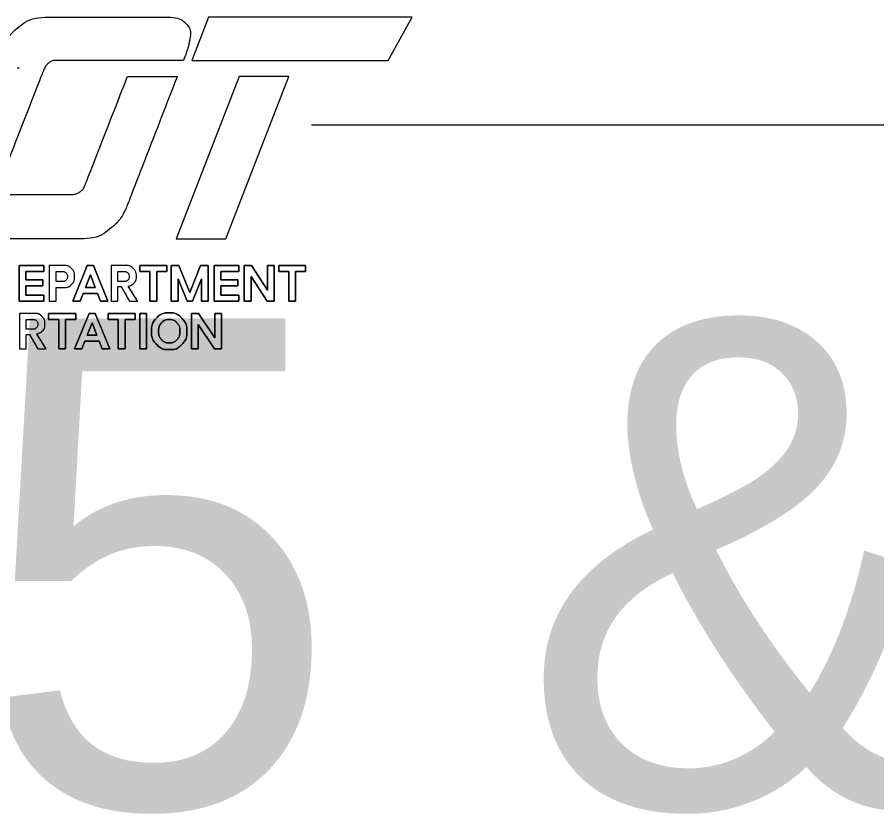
# Model space of a CAD drawing. Extents: x -819161 to 80911, y -6604 to 768454.
# Drawn here: x 43777 to 44291, y 9322 to 9798 of the extents above; entities that cross this region are included whole.
import ezdxf

# ---------------------------------------------------------------- set-up
doc = ezdxf.new("R2010")
doc.units = 0
for name, color, linetype in [('Default', 7, 'Continuous'), ('R_Draft', 7, 'Continuous'), ('SHET_Border-Text', 7, 'Continuous')]:
    doc.layers.add(name, color=color, linetype=linetype)

# ---------------------------------------------------------------- blocks, each defined once
blk = doc.blocks.new('ARDOT')
at = {"layer": 'R_Draft'}
for p, q in [((3.9, 1.955), (3.704, 1.447)), ((6.287, 1.955), (3.9, 1.955)), ((6.007, 1.447), (6.287, 1.955)), ((3.704, 1.447), (6.007, 1.447)), ((4.26, 1.258), (3.523, -0.643)), ((4.106, -0.643), (4.843, 1.258)), ((4.843, 1.258), (4.26, 1.258)), ((3.523, -0.643), (4.106, -0.643))]:
    blk.add_line(p, q, dxfattribs=at)
for points in [[(1.681, -0.957), (1.972, -0.957), (1.972, -1.028), (1.761, -1.028), (1.761, -1.123), (1.961, -1.123), (1.961, -1.194), (1.761, -1.194), (1.761, -1.304), (1.972, -1.304), (1.972, -1.374), (1.681, -1.374), (1.681, -0.957)], [(1.761, -1.304), (1.761, -1.194), (1.961, -1.194), (1.961, -1.123), (1.761, -1.123), (1.761, -1.028), (1.972, -1.028), (1.972, -0.957), (1.681, -0.957), (1.681, -1.374), (1.972, -1.374), (1.972, -1.304), (1.761, -1.304)], [(2.212, -0.957), (2.035, -0.957), (2.035, -1.374), (2.114, -1.374), (2.114, -1.214), (2.212, -1.214)], [(2.48, -0.957), (2.553, -0.957), (2.721, -1.374), (2.634, -1.374), (2.6, -1.284), (2.433, -1.284), (2.398, -1.374), (2.312, -1.374), (2.48, -0.957)], [(2.6, -1.284), (2.634, -1.374), (2.721, -1.374), (2.553, -0.957), (2.48, -0.957), (2.312, -1.374), (2.398, -1.374), (2.433, -1.284), (2.6, -1.284)], [(2.936, -0.957), (2.759, -0.957), (2.759, -1.374), (2.838, -1.374), (2.838, -1.203), (2.877, -1.203), (2.974, -1.374), (3.07, -1.374), (2.961, -1.199)], [(3.097, -0.957), (3.413, -0.957), (3.413, -1.027), (3.294, -1.027), (3.294, -1.374), (3.215, -1.374), (3.215, -1.027), (3.097, -1.027), (3.097, -0.957)], [(3.294, -1.027), (3.413, -1.027), (3.413, -0.957), (3.097, -0.957), (3.097, -1.027), (3.215, -1.027), (3.215, -1.374), (3.294, -1.374), (3.294, -1.027)], [(3.464, -0.957), (3.553, -0.957), (3.681, -1.274), (3.809, -0.957), (3.899, -0.957), (3.899, -1.374), (3.819, -1.374), (3.819, -1.113), (3.712, -1.374), (3.65, -1.374), (3.544, -1.112), (3.544, -1.374), (3.464, -1.374), (3.464, -0.957)], [(3.544, -1.112), (3.65, -1.374), (3.712, -1.374), (3.819, -1.113), (3.819, -1.374), (3.899, -1.374), (3.899, -0.957), (3.809, -0.957), (3.681, -1.274), (3.553, -0.957), (3.464, -0.957), (3.464, -1.374), (3.544, -1.374), (3.544, -1.112)], [(3.967, -0.957), (4.258, -0.957), (4.258, -1.028), (4.047, -1.028), (4.047, -1.123), (4.247, -1.123), (4.247, -1.194), (4.047, -1.194), (4.047, -1.304), (4.258, -1.304), (4.258, -1.374), (3.967, -1.374), (3.967, -0.957)], [(3.967, -1.374), (4.258, -1.374), (4.258, -1.304), (4.047, -1.304), (4.047, -1.194), (4.247, -1.194), (4.247, -1.123), (4.047, -1.123), (4.047, -1.028), (4.258, -1.028), (4.258, -0.957), (3.967, -0.957), (3.967, -1.374)], [(4.321, -0.957), (4.404, -0.957), (4.591, -1.245), (4.591, -0.957), (4.672, -0.957), (4.672, -1.374), (4.588, -1.374), (4.4, -1.086), (4.4, -1.374), (4.321, -1.374), (4.321, -0.957)], [(4.4, -1.086), (4.588, -1.374), (4.672, -1.374), (4.672, -0.957), (4.591, -0.957), (4.591, -1.245), (4.404, -0.957), (4.321, -0.957), (4.321, -1.374), (4.4, -1.374), (4.4, -1.086)], [(4.724, -0.957), (5.039, -0.957), (5.039, -1.027), (4.921, -1.027), (4.921, -1.374), (4.841, -1.374), (4.841, -1.027), (4.724, -1.027), (4.724, -0.957)], [(4.841, -1.374), (4.921, -1.374), (4.921, -1.027), (5.039, -1.027), (5.039, -0.957), (4.724, -0.957), (4.724, -1.027), (4.841, -1.027), (4.841, -1.374)], [(2.195, -1.143), (2.114, -1.143), (2.114, -1.028), (2.195, -1.028)], [(2.517, -1.067), (2.46, -1.213), (2.573, -1.213), (2.517, -1.067)], [(2.573, -1.213), (2.46, -1.213), (2.517, -1.067), (2.573, -1.213)], [(2.919, -1.143), (2.838, -1.143), (2.838, -1.028), (2.919, -1.028)], [(1.863, -1.518), (1.684, -1.518), (1.684, -1.935), (1.764, -1.935), (1.764, -1.764), (1.803, -1.764), (1.901, -1.935), (1.998, -1.935), (1.888, -1.759)], [(1.846, -1.704), (1.764, -1.704), (1.764, -1.589), (1.846, -1.589)], [(2.026, -1.518), (2.345, -1.518), (2.345, -1.588), (2.225, -1.588), (2.225, -1.935), (2.145, -1.935), (2.145, -1.588), (2.026, -1.588), (2.026, -1.518)], [(2.225, -1.588), (2.345, -1.588), (2.345, -1.518), (2.026, -1.518), (2.026, -1.588), (2.145, -1.588), (2.145, -1.935), (2.225, -1.935), (2.225, -1.588)], [(2.501, -1.518), (2.574, -1.518), (2.744, -1.935), (2.656, -1.935), (2.621, -1.845), (2.453, -1.845), (2.418, -1.935), (2.331, -1.935), (2.501, -1.518)], [(2.621, -1.845), (2.656, -1.935), (2.744, -1.935), (2.574, -1.518), (2.501, -1.518), (2.331, -1.935), (2.418, -1.935), (2.453, -1.845), (2.621, -1.845)], [(2.724, -1.518), (3.043, -1.518), (3.043, -1.588), (2.923, -1.588), (2.923, -1.935), (2.843, -1.935), (2.843, -1.588), (2.724, -1.588), (2.724, -1.518)], [(2.843, -1.935), (2.923, -1.935), (2.923, -1.588), (3.043, -1.588), (3.043, -1.518), (2.724, -1.518), (2.724, -1.588), (2.843, -1.588), (2.843, -1.935)], [(3.095, -1.518), (3.175, -1.518), (3.175, -1.935), (3.095, -1.935), (3.095, -1.518)], [(3.175, -1.518), (3.095, -1.518), (3.095, -1.935), (3.175, -1.935), (3.175, -1.518)], [(3.701, -1.518), (3.784, -1.518), (3.974, -1.805), (3.974, -1.518), (4.055, -1.518), (4.055, -1.935), (3.971, -1.935), (3.781, -1.647), (3.781, -1.935), (3.701, -1.935), (3.701, -1.518)], [(3.781, -1.647), (3.971, -1.935), (4.055, -1.935), (4.055, -1.518), (3.974, -1.518), (3.974, -1.805), (3.784, -1.518), (3.701, -1.518), (3.701, -1.935), (3.781, -1.935), (3.781, -1.647)], [(2.537, -1.628), (2.48, -1.774), (2.594, -1.774), (2.537, -1.628)], [(2.594, -1.774), (2.48, -1.774), (2.537, -1.628), (2.594, -1.774)]]:
    blk.add_lwpolyline(points, dxfattribs=at)
for points in [[(2.951, 1.258), (2.951, 1.258), (2.463, 0.006), (2.463, 0.006), (2.445, -0.04), (2.421, -0.074), (2.392, -0.094), (2.362, -0.114), (2.317, -0.125), (2.256, -0.125), (2.256, -0.125), (1.531, -0.125), (1.531, -0.125), (1.456, -0.125), (1.424, -0.098), (1.433, -0.044), (1.435, -0.036), (1.44, -0.02), (1.45, 0.006), (1.45, 0.006), (1.954, 1.299), (1.954, 1.299), (1.977, 1.358), (2.002, 1.397), (2.027, 1.418), (2.052, 1.438), (2.091, 1.449), (2.142, 1.449), (2.142, 1.449), (2.867, 1.449), (2.867, 1.449), (2.88, 1.449), (2.891, 1.448), (2.902, 1.447), (2.902, 1.447), (3.607, 1.447), (3.607, 1.447), (3.607, 1.447), (3.629, 1.502), (3.629, 1.502), (3.639, 1.533), (3.649, 1.562), (3.658, 1.591), (3.666, 1.619), (3.673, 1.646), (3.678, 1.671), (3.695, 1.768), (3.679, 1.84), (3.631, 1.886), (3.583, 1.932), (3.494, 1.955), (3.363, 1.955), (3.363, 1.955), (2.07, 1.955), (2.07, 1.955), (1.904, 1.955), (1.774, 1.918), (1.682, 1.844), (1.59, 1.77), (1.513, 1.656), (1.453, 1.502), (1.453, 1.502), (0.798, -0.19), (0.798, -0.19), (0.771, -0.256), (0.753, -0.314), (0.744, -0.363), (0.727, -0.457), (0.744, -0.528), (0.793, -0.574), (0.843, -0.62), (0.933, -0.643), (1.063, -0.643), (1.063, -0.643), (2.356, -0.643), (2.356, -0.643), (2.52, -0.643), (2.649, -0.606), (2.742, -0.531), (2.836, -0.457), (2.913, -0.343), (2.973, -0.19), (2.973, -0.19), (3.534, 1.258), (3.534, 1.258), (3.534, 1.258), (2.951, 1.258), (2.951, 1.258)], [(2.035, -0.957), (2.035, -0.957), (2.212, -0.957), (2.212, -0.957), (2.246, -0.957), (2.274, -0.969), (2.297, -0.993), (2.32, -1.018), (2.332, -1.048), (2.332, -1.085), (2.332, -1.122), (2.32, -1.152), (2.297, -1.177), (2.274, -1.202), (2.246, -1.214), (2.212, -1.214), (2.212, -1.214), (2.114, -1.214), (2.114, -1.214), (2.114, -1.214), (2.114, -1.374), (2.114, -1.374), (2.114, -1.374), (2.035, -1.374), (2.035, -1.374), (2.035, -1.374), (2.035, -0.957), (2.035, -0.957)], [(2.212, -1.214), (2.246, -1.214), (2.274, -1.202), (2.297, -1.177), (2.32, -1.152), (2.332, -1.122), (2.332, -1.085), (2.332, -1.048), (2.32, -1.018), (2.297, -0.993), (2.274, -0.969), (2.246, -0.957), (2.212, -0.957)], [(2.877, -1.203), (2.877, -1.203), (2.838, -1.203), (2.838, -1.203), (2.838, -1.203), (2.838, -1.374), (2.838, -1.374), (2.838, -1.374), (2.759, -1.374), (2.759, -1.374), (2.759, -1.374), (2.759, -0.957), (2.759, -0.957), (2.759, -0.957), (2.936, -0.957), (2.936, -0.957), (2.97, -0.957), (2.998, -0.969), (3.021, -0.993), (3.044, -1.018), (3.056, -1.048), (3.056, -1.085), (3.056, -1.12), (3.044, -1.147), (3.022, -1.168), (3.007, -1.181), (2.986, -1.192), (2.961, -1.199), (2.961, -1.199), (3.07, -1.374), (3.07, -1.374), (3.07, -1.374), (2.974, -1.374), (2.974, -1.374), (2.974, -1.374), (2.877, -1.203), (2.877, -1.203)], [(2.961, -1.199), (2.986, -1.192), (3.007, -1.181), (3.022, -1.168), (3.044, -1.147), (3.056, -1.12), (3.056, -1.085), (3.056, -1.048), (3.044, -1.018), (3.021, -0.993), (2.998, -0.969), (2.97, -0.957), (2.936, -0.957)], [(2.114, -1.028), (2.114, -1.028), (2.114, -1.143), (2.114, -1.143), (2.114, -1.143), (2.195, -1.143), (2.195, -1.143), (2.21, -1.143), (2.223, -1.138), (2.233, -1.127), (2.243, -1.116), (2.248, -1.102), (2.248, -1.085), (2.248, -1.068), (2.243, -1.054), (2.233, -1.044), (2.223, -1.033), (2.21, -1.028), (2.195, -1.028), (2.195, -1.028), (2.114, -1.028), (2.114, -1.028)], [(2.195, -1.028), (2.21, -1.028), (2.223, -1.033), (2.233, -1.044), (2.243, -1.054), (2.248, -1.068), (2.248, -1.085), (2.248, -1.102), (2.243, -1.116), (2.233, -1.127), (2.223, -1.138), (2.21, -1.143), (2.195, -1.143)], [(2.838, -1.028), (2.838, -1.028), (2.838, -1.143), (2.838, -1.143), (2.838, -1.143), (2.919, -1.143), (2.919, -1.143), (2.934, -1.143), (2.946, -1.138), (2.957, -1.127), (2.967, -1.116), (2.972, -1.102), (2.972, -1.085), (2.972, -1.068), (2.967, -1.054), (2.957, -1.044), (2.946, -1.033), (2.934, -1.028), (2.919, -1.028), (2.919, -1.028), (2.838, -1.028), (2.838, -1.028)], [(2.919, -1.028), (2.934, -1.028), (2.946, -1.033), (2.957, -1.044), (2.967, -1.054), (2.972, -1.068), (2.972, -1.085), (2.972, -1.102), (2.967, -1.116), (2.957, -1.127), (2.946, -1.138), (2.934, -1.143), (2.919, -1.143)], [(3.589, -1.573), (3.628, -1.613), (3.648, -1.665), (3.648, -1.727), (3.648, -1.789), (3.629, -1.841), (3.589, -1.881), (3.55, -1.922), (3.501, -1.943), (3.441, -1.943), (3.382, -1.943), (3.332, -1.922), (3.292, -1.881), (3.253, -1.841), (3.233, -1.789), (3.233, -1.727), (3.233, -1.665), (3.253, -1.613), (3.292, -1.572), (3.332, -1.531), (3.382, -1.511), (3.441, -1.511), (3.501, -1.511), (3.55, -1.531), (3.589, -1.573)], [(3.589, -1.573), (3.55, -1.531), (3.501, -1.511), (3.441, -1.511), (3.382, -1.511), (3.332, -1.531), (3.292, -1.572), (3.253, -1.613), (3.233, -1.665), (3.233, -1.727), (3.233, -1.789), (3.253, -1.841), (3.292, -1.881), (3.332, -1.922), (3.382, -1.943), (3.441, -1.943), (3.501, -1.943), (3.55, -1.922), (3.589, -1.881), (3.629, -1.841), (3.648, -1.789), (3.648, -1.727), (3.648, -1.665), (3.628, -1.613), (3.589, -1.573)], [(1.803, -1.764), (1.803, -1.764), (1.764, -1.764), (1.764, -1.764), (1.764, -1.764), (1.764, -1.935), (1.764, -1.935), (1.764, -1.935), (1.684, -1.935), (1.684, -1.935), (1.684, -1.935), (1.684, -1.518), (1.684, -1.518), (1.684, -1.518), (1.863, -1.518), (1.863, -1.518), (1.897, -1.518), (1.926, -1.53), (1.949, -1.554), (1.972, -1.578), (1.984, -1.609), (1.984, -1.646), (1.984, -1.68), (1.973, -1.708), (1.95, -1.728), (1.934, -1.742), (1.914, -1.752), (1.888, -1.759), (1.888, -1.759), (1.998, -1.935), (1.998, -1.935), (1.998, -1.935), (1.901, -1.935), (1.901, -1.935), (1.901, -1.935), (1.803, -1.764), (1.803, -1.764)], [(1.764, -1.589), (1.764, -1.589), (1.764, -1.704), (1.764, -1.704), (1.764, -1.704), (1.846, -1.704), (1.846, -1.704), (1.861, -1.704), (1.873, -1.698), (1.884, -1.687), (1.894, -1.676), (1.9, -1.663), (1.9, -1.646), (1.9, -1.629), (1.894, -1.615), (1.884, -1.604), (1.873, -1.594), (1.861, -1.589), (1.846, -1.589), (1.846, -1.589), (1.764, -1.589), (1.764, -1.589)], [(1.846, -1.589), (1.861, -1.589), (1.873, -1.594), (1.884, -1.604), (1.894, -1.615), (1.9, -1.629), (1.9, -1.646), (1.9, -1.663), (1.894, -1.676), (1.884, -1.687), (1.873, -1.698), (1.861, -1.704), (1.846, -1.704)], [(1.888, -1.759), (1.914, -1.752), (1.934, -1.742), (1.95, -1.728), (1.973, -1.708), (1.984, -1.68), (1.984, -1.646), (1.984, -1.609), (1.972, -1.578), (1.949, -1.554), (1.926, -1.53), (1.897, -1.518), (1.863, -1.518)], [(3.351, -1.628), (3.328, -1.654), (3.316, -1.687), (3.316, -1.727), (3.316, -1.767), (3.328, -1.8), (3.351, -1.826), (3.374, -1.851), (3.404, -1.864), (3.441, -1.864), (3.477, -1.864), (3.507, -1.851), (3.531, -1.826), (3.554, -1.8), (3.566, -1.767), (3.566, -1.727), (3.566, -1.687), (3.554, -1.654), (3.531, -1.628), (3.507, -1.603), (3.477, -1.59), (3.441, -1.59), (3.404, -1.59), (3.374, -1.603), (3.351, -1.628)], [(3.351, -1.628), (3.374, -1.603), (3.404, -1.59), (3.441, -1.59), (3.477, -1.59), (3.507, -1.603), (3.531, -1.628), (3.554, -1.654), (3.566, -1.687), (3.566, -1.727), (3.566, -1.767), (3.554, -1.8), (3.531, -1.826), (3.507, -1.851), (3.477, -1.864), (3.441, -1.864), (3.404, -1.864), (3.374, -1.851), (3.351, -1.826), (3.328, -1.8), (3.316, -1.767), (3.316, -1.727), (3.316, -1.687), (3.328, -1.654), (3.351, -1.628)]]:
    blk.add_open_spline(points, degree=3, dxfattribs=at)

msp = doc.modelspace()

# ---------------------------------------------------------------- linework, layer by layer
at = {"layer": 'Default'}
msp.add_line((43952.78, 9733.96), (45069.52, 9733.96), dxfattribs=at)
at = {"layer": 'SHET_Border-Text'}
msp.add_line((43776.89, 9767.99), (43777.97, 9767.99), dxfattribs=at)

# ---------------------------------------------------------------- block references
at = {"layer": 'R_Draft', "xscale": 50.99898004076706, "yscale": 50.99898004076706}
msp.add_blockref('ARDOT', (43692.24, 9698.64), dxfattribs=at)

# ---------------------------------------------------------------- texts
at = {"layer": 'Default'}
msp.add_text('DISTRICTS 5 & 9 PAVEMENT ', height=292.2095, dxfattribs=at).set_placement((41581.08, 9326.17))

doc.saveas('drawing.dxf')
